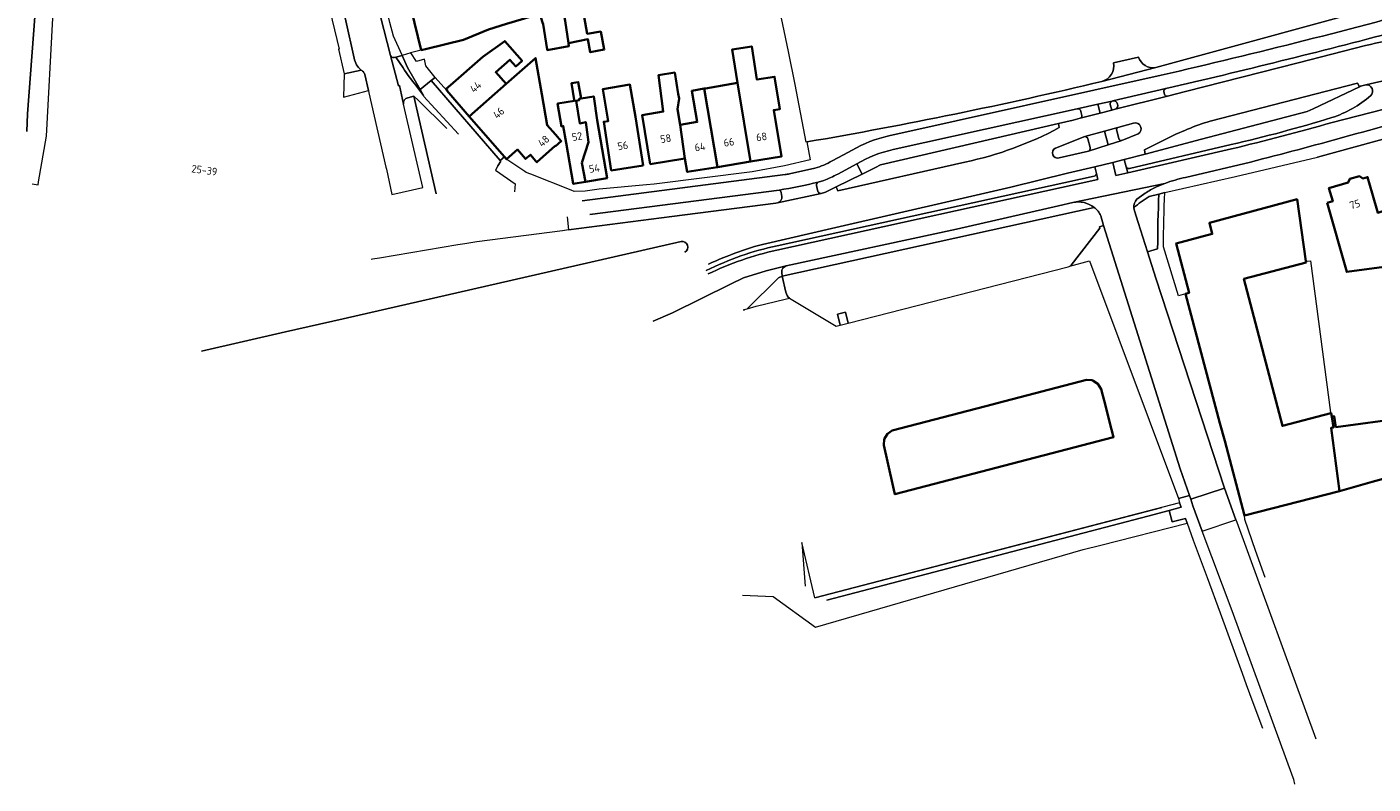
# Model space of a CAD drawing. Extents: x 150256 to 156914, y 461459 to 469481.
# Tile 370 of 656: x 155763 to 156000, y 463112 to 463245. Entities that reach past the tile are written whole.
import ezdxf
from ezdxf.enums import TextEntityAlignment as Align

# ---------------------------------------------------------------- set-up
doc = ezdxf.new("R2010")
doc.units = 0
doc.header["$LTSCALE"] = 0.75
for name, color, linetype, lineweight in [('B-RO-GR-BEPLANTING_CULTUUR_BODEMBEDEKKER-GV', 251, 'CONTINUOUS', 18), ('B-RO-GR-BEPLANTING_CULTUUR_HEESTERS-GV', 251, 'CONTINUOUS', 18), ('B-RO-GR-GROENVOORZIENING-GV', 251, 'CONTINUOUS', 18), ('B-RO-IE-TERREINAFSCHEIDING_KUNSTMATIG_HEKWERK-G', 251, 'IE-TERREINAFSCHEIDING-KUNSTMATIG', 18), ('B-RO-IE-TERREINAFSCHEIDING_KUNSTMATIG_MUUR-G', 251, 'IE-TERREINAFSCHEIDING-KUNSTMATIG-DICHT', 18), ('B-RO-OG-BEBOUWING-GV', 6, 'CONTINUOUS', 35), ('B-RO-OG-BEBOUWING-T18', 1, 'CONTINUOUS', 18), ('B-RO-OG-TERREIN_CULTUURSCHEIDING-GV', 251, 'CONTINUOUS', 18), ('B-RO-VH-VERHARDING_ASFALT-GV', 251, 'CONTINUOUS', 18), ('B-RO-VH-VERHARDING_BETON-GV', 251, 'CONTINUOUS', 18), ('B-RO-VH-VERHARDING_BETONSTRAATSTEEN-GV', 251, 'CONTINUOUS', 18), ('B-RO-VH-VERHARDING_STRAATBAKSTEEN-GV', 251, 'CONTINUOUS', 18), ('B-RO-VH-VERHARDING_TEGEL-GV', 251, 'CONTINUOUS', 18)]:
    doc.layers.add(name, color=color, linetype=linetype, lineweight=lineweight)
doc.styles.add('NLCS-ISO-M200-T18', font='NLCS-ISO.ttf', dxfattribs={"height": 360})
doc.linetypes.add('IE-TERREINAFSCHEIDING-KUNSTMATIG', pattern='A,4,[82,NLCS.SHX,S=0.75,R=90,X=0,Y=0],4,-2', length=10)
doc.linetypes.add('IE-TERREINAFSCHEIDING-KUNSTMATIG-DICHT', pattern='A,8,-1,[82,NLCS.SHX,S=0.75,R=90,X=0,Y=0],-1', length=10)

msp = doc.modelspace()

# ---------------------------------------------------------------- linework, layer by layer
at = {"layer": 'B-RO-GR-BEPLANTING_CULTUUR_BODEMBEDEKKER-GV'}
msp.add_lwpolyline([(155821.847, 463237.449), (155818.841, 463236.795), (155818.722, 463232.681), (155823.121, 463233.824), (155822.468, 463236.649)], dxfattribs=at)
for points in [[(155822.105, 463237.252, -0.0197204), (155821.847, 463237.449)], [(155822.468, 463236.649, 0.1803109), (155822.105, 463237.252)]]:
    msp.add_lwpolyline(points, format="xyb", dxfattribs=at)
at = {"layer": 'B-RO-GR-BEPLANTING_CULTUUR_HEESTERS-GV'}
for points in [[(155905.814, 463219.122, -0.0467003), (155903.354, 463218.003)], [(155902.399, 463217.712, 0.3625339), (155902.054, 463217.097)], [(155895.231, 463214.048, 0.3706742), (155895.966, 463215.147)], [(155895.867, 463215.885, 0.3216836), (155895.475, 463216.298)], [(155902.34, 463216.066, 0.3561387), (155902.882, 463215.673)], [(155902.882, 463215.673, 0.0571471), (155903.683, 463215.947)], [(155960.693, 463215.175, 0.0464412), (155957.996, 463213.151)], [(155962.19, 463205.939, -0.0098625), (155962.411, 463215.571)], [(155957.996, 463213.151, 0.0623077), (155958.09, 463212.637)]]:
    msp.add_lwpolyline(points, format="xyb", dxfattribs=at)
for points in [[(155903.683, 463215.947), (155905.536, 463216.837), (155910.109, 463219.117), (155909.181, 463220.909), (155905.814, 463219.122)], [(155902.054, 463217.097), (155902.34, 463216.066)], [(155903.354, 463218.003), (155902.399, 463217.712)], [(155895.475, 463216.298), (155862.142, 463211.98)], [(155895.966, 463215.147), (155895.867, 463215.885)], [(155962.411, 463215.571), (155960.693, 463215.175)], [(155858.125, 463211.558), (155858.406, 463209.262), (155876.593, 463211.612), (155894.892, 463213.993), (155895.231, 463214.048)], [(155958.09, 463212.637), (155958.754, 463210.559), (155960.419, 463205.415), (155962.19, 463205.939)]]:
    msp.add_lwpolyline(points, dxfattribs=at)
at = {"layer": 'B-RO-GR-GROENVOORZIENING-GV'}
for points in [[(155765.198, 463302.679), (155765.275, 463300.614), (155765.546, 463284.807), (155765.453, 463270.548), (155765.297, 463264.831), (155764.631, 463250.737), (155763.055, 463229.711), (155762.953, 463226.618)], [(155763.874, 463217.378), (155764.935, 463217.24), (155765.018, 463217.733), (155766.381, 463225.785), (155767.493, 463246.566), (155766.847, 463267.186), (155765.198, 463302.679)]]:
    msp.add_lwpolyline(points, dxfattribs=at)
at = {"layer": 'B-RO-IE-TERREINAFSCHEIDING_KUNSTMATIG_HEKWERK-G'}
for points in [[(155900.255, 463224.758), (155898.334, 463234.93), (155897.147, 463240.69), (155894.139, 463255.057), (155891.429, 463267.307), (155890.938, 463269.886), (155889.878, 463273.861), (155884.463, 463299.891)], [(155832.446, 463240.966), (155830.564, 463240.51), (155830.594, 463240.463)], [(155954.443, 463238.745), (155958.799, 463239.743)], [(155988.309, 463203.735), (155989.151, 463203.843), (155992.665, 463177.113), (155992.666, 463177.112)]]:
    msp.add_lwpolyline(points, dxfattribs=at)
at = {"layer": 'B-RO-IE-TERREINAFSCHEIDING_KUNSTMATIG_MUUR-G'}
for points in [[(155961.866, 463237.883), (156005.594, 463249.905), (156005.672, 463249.909)], [(156003.633, 463225.711), (155990.383, 463222.087)], [(155901.796, 463144.422), (155962.905, 463160.34)]]:
    msp.add_lwpolyline(points, dxfattribs=at)
for points in [[(155952.365, 463235.436, 0.3807443), (155954.443, 463238.745)], [(155958.799, 463239.743, 0.3716467), (155961.866, 463237.883)], [(155900.388, 463224.783, 0.0162196), (155952.365, 463235.436)]]:
    msp.add_lwpolyline(points, format="xyb", dxfattribs=at)
at = {"layer": 'B-RO-OG-BEBOUWING-GV'}
for points in [[(155853.891, 463256.412), (155849.089, 463255.679), (155849.266, 463253.504), (155840.514, 463251.222), (155840.155, 463253.132), (155830.093, 463250.669), (155832.446, 463240.966), (155833.418, 463241.202), (155839.892, 463242.772), (155844.278, 463244.599), (155847.46, 463245.58), (155850.05, 463246.365), (155853.346, 463247.363), (155853.731, 463249.498), (155855.087, 463249.704)], [(155858.406, 463242.182), (155857.778, 463246.146), (155857.121, 463250.013), (155855.087, 463249.704), (155853.731, 463249.498), (155853.346, 463247.363), (155853.815, 463245.853), (155853.906, 463245.561), (155854.623, 463241.095), (155854.641, 463240.98), (155858.46, 463241.668)], [(155857.121, 463250.013), (155857.778, 463246.146), (155858.406, 463242.182), (155861.811, 463242.884), (155862.216, 463240.586), (155864.676, 463241.045), (155864.055, 463244.235), (155861.676, 463243.857), (155860.479, 463250.524)], [(155840.89, 463229.265), (155847.372, 463235), (155845.556, 463237.055), (155848.054, 463239.262), (155849.089, 463238.091), (155850.207, 463239.078), (155847.141, 463242.547), (155843.31, 463239.762), (155837.583, 463234.786), (155836.828, 463234.13), (155837.025, 463233.903), (155836.931, 463233.821)], [(155888.189, 463235.185), (155890.449, 463221.306), (155895.885, 463222.196), (155894.543, 463230.393), (155895.635, 463230.572), (155894.702, 463236.273), (155891.58, 463235.762), (155890.663, 463241.621), (155887.247, 463241.086)], [(155856.09, 463226.087), (155854.636, 463227.732), (155853.695, 463233.181), (155852.593, 463239.564), (155847.372, 463235), (155840.89, 463229.265), (155847.093, 463222.127), (155847.432, 463221.736), (155849.374, 463223.424), (155850.808, 463221.774), (155851.661, 463222.515), (155852.626, 463221.405), (155852.808, 463221.196), (155856.061, 463224.076), (155856.094, 463224.038), (155857.108, 463224.934)], [(155872.791, 463220.871), (155878.906, 463221.872), (155878.034, 463227.808), (155877.589, 463230.529), (155877.903, 463232.41), (155877.722, 463233.263), (155877.107, 463237.016), (155874.26, 463236.573), (155875.075, 463230.117), (155871.375, 463229.511)], [(155856.509, 463231.538), (155856.445, 463231.527), (155857.134, 463227.521), (155857.469, 463227.579), (155857.979, 463224.61), (155859.207, 463217.457), (155859.22, 463217.381), (155861.352, 463217.747), (155860.759, 463221.122), (155861.93, 463224.743), (155861.431, 463228.264), (155860.356, 463228.037), (155859.743, 463232.035), (155860.28, 463232.149), (155860.242, 463232.346), (155860.607, 463232.409), (155860.104, 463235.329), (155858.908, 463235.123), (155859.403, 463232.203), (155859.416, 463232.038)], [(155871.517, 463220.613), (155870.185, 463229.193), (155869.207, 463234.89), (155864.454, 463234.108), (155865.383, 463228.448), (155864.589, 463228.325), (155865.921, 463219.744)], [(155878.906, 463221.872), (155879.298, 463219.479), (155884.632, 463220.353), (155882.305, 463234.178), (155880.099, 463233.8), (155881.069, 463228.305), (155878.034, 463227.808)], [(155890.449, 463221.306), (155888.189, 463235.185), (155882.522, 463234.215), (155882.305, 463234.178), (155884.632, 463220.353)], [(155860.607, 463232.409), (155860.242, 463232.346), (155860.28, 463232.149), (155859.743, 463232.035), (155860.356, 463228.037), (155861.431, 463228.264), (155861.93, 463224.743), (155860.759, 463221.122), (155861.352, 463217.747), (155865.184, 463218.405), (155863.433, 463228.604), (155862.82, 463232.789)], [(155992.072, 463214.054), (155995.511, 463201.881), (156002.12, 463202.766), (156002.207, 463209.327), (156002.927, 463209.531), (156002.057, 463212.609), (156000.966, 463212.3), (156000, 463215.719), (155999.192, 463218.58), (155998.326, 463218.335), (155997.75, 463218.754), (155996.047, 463218.273), (155995.776, 463217.615), (155992.384, 463216.656), (155993.042, 463214.328)], [(155977.486, 463158.958), (155994.256, 463163.241), (155992.796, 463174.391), (155993.177, 463174.442), (155992.861, 463176.34), (155992.755, 463176.976), (155992.685, 463176.958), (155984.18, 463174.732), (155977.401, 463200.636), (155988.344, 463203.5), (155988.309, 463203.735), (155986.768, 463214.669), (155971.317, 463210.514), (155971.814, 463208.571), (155965.433, 463206.884), (155967.728, 463198.19), (155967.113, 463198.03), (155973.159, 463175.228), (155974.012, 463172.08)], [(155950.751, 463182.746), (155950.611, 463182.758), (155949.644, 463182.844), (155933.918, 463178.74), (155933.297, 463178.578), (155915.405, 463173.917), (155914.588, 463173.327), (155914.01, 463172.37), (155913.937, 463171.343), (155914.583, 463168.459), (155915.73, 463163.459), (155915.911, 463162.673), (155954.433, 463172.751), (155953.734, 463175.465), (155953.066, 463178.058), (155952.249, 463181.23), (155951.675, 463182.121), (155950.851, 463182.678)], [(155993.177, 463174.442), (155992.796, 463174.391), (155994.256, 463163.241), (156000, 463164.842), (156006.199, 463166.57), (156006.317, 463166.603), (156006.175, 463176.234), (156005.733, 463176.174), (155993.615, 463174.522), (155993.3, 463176.413), (155992.861, 463176.34)]]:
    msp.add_lwpolyline(points, close=True, dxfattribs=at)
at = {"layer": 'B-RO-OG-TERREIN_CULTUURSCHEIDING-GV'}
for points in [[(155836.926, 463227.172), (155831.896, 463232.156), (155831.113, 463232.823), (155835.09, 463215.614)], [(155950.983, 463213.215), (155896.044, 463201.14), (155896.693, 463198.279)], [(155946.939, 463203.075), (155951.998, 463209.584), (155951.958, 463209.789), (155952.659, 463210.026)], [(155952.659, 463210.026), (155952.163, 463211.743)], [(155897.297, 463197.212), (155905.534, 463192.285), (155906.245, 463192.47), (155905.762, 463194.405), (155907.176, 463194.749), (155907.666, 463192.84), (155946.453, 463202.762)], [(155889.03, 463144.91), (155894.46, 463144.68), (155901.91, 463139.28), (155949.08, 463152.95), (155952.153, 463153.725), (155967.373, 463157.561), (155967.079, 463158.381), (155964.761, 463157.794), (155964.21, 463159.809), (155960.443, 463158.825), (155903.91, 463143.99)], [(155903.91, 463143.99), (155960.443, 463158.825), (155964.21, 463159.809), (155966.314, 463160.373), (155966.072, 463161.164), (155901.796, 463144.422), (155899.489, 463154.181), (155900.1, 463146.49)]]:
    msp.add_lwpolyline(points, dxfattribs=at)
for points in [[(155952.163, 463211.743, 0.1591061), (155950.983, 463213.215)], [(155946.453, 463202.762, 0.0794972), (155946.721, 463202.879)], [(155946.721, 463202.879, 0.0770783), (155946.939, 463203.075)], [(155896.693, 463198.279, 0.1610532), (155897.297, 463197.212)]]:
    msp.add_lwpolyline(points, format="xyb", dxfattribs=at)
at = {"layer": 'B-RO-VH-VERHARDING_ASFALT-GV'}
for points in [[(156004.124, 463244.207, -0.0069889), (155963.636, 463234.172)], [(155998.813, 463241.765, -0.0179904), (156005.874, 463243.146)], [(156005.874, 463243.146, 0.0179904), (155998.813, 463241.765)], [(155998.855, 463234.855, -0.0196829), (156011.412, 463237.2)], [(155963.636, 463234.172, 0.3893612), (155963.258, 463233.597)], [(155963.375, 463233.203, 0.390792), (155963.933, 463232.845)], [(155954.15, 463231.99, 0.3639004), (155953.81, 463231.396)], [(155954.704, 463230.532, 0.8715951), (155954.274, 463232.019)], [(155963.622, 463225.25, -0.0460589), (155971.452, 463228.439)], [(155944.864, 463227.311, -0.0708883), (155928.234, 463221.212)], [(155955.198, 463227.35, 0.3327838), (155954.975, 463226.756)], [(155958.756, 463226.204, 0.8801403), (155957.947, 463228.098)], [(155957.947, 463228.098, -0.8801403), (155958.756, 463226.204)], [(155944.194, 463223.691, 0.9412804), (155944.844, 463221.955)], [(155944.844, 463221.955, -0.9412804), (155944.194, 463223.691)], [(155949.908, 463225.35, 0.3007477), (155949.346, 463225.709)], [(155950.001, 463223.145, 0.3524866), (155950.285, 463223.769)], [(155955.327, 463225.38, 0.3911906), (155955.896, 463225.058)], [(155951.013, 463218.761, 0.3520665), (155951.391, 463219.238)], [(155903.683, 463215.947, -0.0571471), (155902.882, 463215.673)], [(155878.881, 463205.363, 0.8491976), (155878.227, 463207.205)], [(155878.227, 463207.205, -0.8491976), (155878.881, 463205.363)], [(155882.653, 463202.11, -0.062359), (155895.134, 463206.474)], [(155886.666, 463204.756, 0.0148734), (155883.044, 463203.256)], [(155883.044, 463203.256, -0.0148734), (155886.666, 463204.756)], [(155892.592, 463206.695, 0.0365451), (155887.006, 463204.901)], [(155887.006, 463204.901, -0.0365451), (155892.592, 463206.695)]]:
    msp.add_lwpolyline(points, format="xyb", dxfattribs=at)
for points in [[(155998.813, 463241.765), (155986.928, 463238.727), (155967.108, 463233.653), (155963.933, 463232.845), (155954.704, 463230.532), (155954.112, 463230.361), (155952.039, 463229.838), (155948.541, 463228.949), (155947.294, 463228.615), (155944.715, 463227.999), (155944.864, 463227.311)], [(155963.933, 463232.845), (155967.108, 463233.653), (155986.928, 463238.727), (155998.813, 463241.765)], [(155963.258, 463233.597), (155963.375, 463233.203)], [(155971.452, 463228.439), (155997.418, 463235.163), (155997.732, 463234.477), (155997.957, 463234.585), (155998.855, 463234.855)], [(155953.81, 463231.396), (155954.112, 463230.361), (155954.704, 463230.532)], [(155954.274, 463232.019), (155954.15, 463231.99)], [(155944.194, 463223.691), (155949.346, 463225.709), (155952.804, 463226.685), (155955.198, 463227.35), (155957.947, 463228.098)], [(155958.756, 463226.204), (155955.896, 463225.058), (155953.498, 463224.273), (155950.001, 463223.145), (155944.844, 463221.955)], [(155954.975, 463226.756), (155955.327, 463225.38)], [(155957.947, 463228.098), (155955.198, 463227.35)], [(155955.896, 463225.058), (155958.756, 463226.204)], [(155892.592, 463206.695), (155905.486, 463209.682), (155926.391, 463214.517), (155936.339, 463216.813), (155946.321, 463219.244), (155951.114, 463220.37), (155954.271, 463221.171), (155956.308, 463221.676), (155960.022, 463222.627), (155959.857, 463223.397), (155963.622, 463225.25)], [(155949.346, 463225.709), (155944.194, 463223.691)], [(155950.285, 463223.769), (155949.908, 463225.35)], [(155944.844, 463221.955), (155950.001, 463223.145)], [(155951.391, 463219.238), (155951.114, 463220.37), (155946.321, 463219.244), (155936.339, 463216.813), (155926.391, 463214.517), (155905.486, 463209.682), (155892.592, 463206.695)], [(155928.234, 463221.212), (155905.869, 463216.154), (155905.536, 463216.837), (155903.683, 463215.947)], [(155895.134, 463206.474), (155951.013, 463218.761)], [(155902.882, 463215.673), (155895.231, 463214.048), (155894.892, 463213.993), (155876.593, 463211.612), (155858.406, 463209.262), (155857.315, 463209.121), (155842.201, 463207.151), (155840.114, 463206.839), (155838.911, 463206.636), (155825.083, 463204.315), (155823.867, 463204.12), (155823.634, 463204.073)], [(155878.227, 463207.205), (155818.664, 463193.606), (155808.507, 463191.279), (155793.719, 463187.893)], [(155793.719, 463187.893), (155808.507, 463191.279), (155818.664, 463193.606), (155878.227, 463207.205)], [(155887.006, 463204.901), (155886.666, 463204.756)], [(155886.666, 463204.756), (155887.006, 463204.901)]]:
    msp.add_lwpolyline(points, dxfattribs=at)
at = {"layer": 'B-RO-VH-VERHARDING_BETON-GV'}
for points in [[(155963.622, 463225.25), (155959.857, 463223.397), (155960.022, 463222.627), (155969.944, 463225.243), (155988.542, 463230.12), (155989.625, 463230.62), (155997.732, 463234.477), (155997.418, 463235.163), (155971.452, 463228.439)], [(155944.864, 463227.311), (155944.715, 463227.999), (155933.073, 463225.313), (155913.387, 463220.741), (155912.48, 463220.299), (155910.109, 463219.117), (155905.536, 463216.837), (155905.869, 463216.154), (155928.234, 463221.212)]]:
    msp.add_lwpolyline(points, dxfattribs=at)
for points in [[(155971.452, 463228.439, 0.0460589), (155963.622, 463225.25)], [(155928.234, 463221.212, 0.0708883), (155944.864, 463227.311)]]:
    msp.add_lwpolyline(points, format="xyb", dxfattribs=at)
at = {"layer": 'B-RO-VH-VERHARDING_BETONSTRAATSTEEN-GV'}
for points in [[(155823.121, 463233.824), (155823.185, 463233.41), (155826.197, 463220.351), (155826.288, 463219.985), (155827.279, 463215.525), (155832.686, 463216.755), (155830.941, 463224.31), (155829.318, 463231.46), (155828.585, 463234.706), (155828.439, 463234.673), (155827.037, 463240.005), (155824.676, 463249.191), (155821.475, 463262.255), (155821.359, 463262.227), (155817.215, 463279.043), (155816.188, 463283.184), (155810.863, 463304.899), (155805.034, 463303.58), (155809.491, 463285.43), (155819.15, 463246.115), (155820.625, 463239.546)], [(155827.65, 463239.652), (155827.941, 463239.733), (155829.065, 463240.042), (155829.054, 463240.068), (155827.572, 463243.408), (155826.883, 463245.859), (155825.957, 463249.656), (155825.895, 463249.91), (155825.009, 463249.685)], [(155824.676, 463249.191), (155827.037, 463240.005)], [(155827.037, 463240.005), (155828.439, 463234.673), (155828.585, 463234.706), (155829.318, 463231.46)], [(155829.227, 463237.814), (155827.941, 463239.733), (155827.65, 463239.652)], [(155832.108, 463233.902), (155832.249, 463234.015), (155830.016, 463237.901), (155829.065, 463240.042), (155827.941, 463239.733), (155829.227, 463237.814)], [(155822.468, 463236.649), (155823.121, 463233.824)], [(155838.99, 463226.145), (155832.833, 463232.834), (155832.907, 463232.901), (155832.843, 463232.981), (155832.108, 463233.902), (155831.452, 463234.771)], [(155831.452, 463234.771), (155832.108, 463233.902)], [(155963.636, 463234.172), (155954.274, 463232.019)], [(155963.375, 463233.203), (155963.258, 463233.597)], [(155830.082, 463232.574), (155831.113, 463232.823)], [(155831.113, 463232.823), (155831.896, 463232.156), (155836.926, 463227.172)], [(155954.704, 463230.532), (155963.933, 463232.845)], [(155992.937, 463228.204), (156011.029, 463232.835)], [(155975.127, 463224.315), (155957.255, 463220.092)], [(155956.667, 463220.405), (155956.914, 463219.336), (155975.179, 463223.553)], [(155895.072, 463205.7), (155951.65, 463218.142), (155951.391, 463219.238)], [(155951.013, 463218.761), (155895.134, 463206.474)], [(155963.47, 463217.458), (155947.254, 463214.117)], [(155958.539, 463214.663), (155959.762, 463215.576)], [(155952.163, 463211.743), (155952.659, 463210.026), (155966.185, 463167.179), (155967.795, 463162.443), (155968.018, 463161.791), (155973.951, 463163.732), (155961.878, 463200.794), (155960.419, 463205.415), (155958.754, 463210.559), (155958.09, 463212.637)], [(155946.721, 463202.879), (155950.167, 463203.806), (155965.84, 463161.918), (155967.795, 463162.443), (155966.185, 463167.179), (155952.659, 463210.026), (155951.958, 463209.789), (155951.998, 463209.584), (155946.939, 463203.075)], [(155896.761, 463202.962), (155893.185, 463202.084), (155889.203, 463200.827), (155886.903, 463199.734), (155876.709, 463194.676), (155873.297, 463193.167)], [(155889.312, 463195.035), (155889.28, 463195.229), (155889.839, 463195.362), (155889.847, 463195.365), (155895.373, 463200.835), (155896.044, 463201.14), (155895.951, 463201.794)], [(155895.373, 463200.835), (155889.847, 463195.365), (155891.431, 463195.837), (155896.564, 463197.045), (155897.297, 463197.212)], [(155896.693, 463198.279), (155896.044, 463201.14), (155895.373, 463200.835)]]:
    msp.add_lwpolyline(points, dxfattribs=at)
for points in [[(155834.912, 463236.158), (155833.235, 463238.168), (155832.996, 463239.392), (155831.59, 463238.941), (155830.594, 463240.463), (155829.065, 463240.042), (155830.016, 463237.901), (155832.249, 463234.015), (155834.204, 463235.588)], [(155970.009, 463156.185), (155975.995, 463158.144), (155973.951, 463163.732), (155968.018, 463161.791), (155968.404, 463160.653), (155969.612, 463157.31)]]:
    msp.add_lwpolyline(points, close=True, dxfattribs=at)
for points in [[(155820.625, 463239.546, 0.1744766), (155821.847, 463237.449)], [(155827.65, 463239.652, -0.3996139), (155827.037, 463240.005)], [(155827.037, 463240.005, 0.3996139), (155827.65, 463239.652)], [(155821.847, 463237.449, 0.0197204), (155822.105, 463237.252)], [(155822.105, 463237.252, -0.1803109), (155822.468, 463236.649)], [(155831.452, 463234.771, -0.0181971), (155829.227, 463237.814)], [(155829.227, 463237.814, 0.0181971), (155831.452, 463234.771)], [(156011.412, 463237.2, 0.0196829), (155998.855, 463234.855)], [(155963.258, 463233.597, -0.3893612), (155963.636, 463234.172)], [(155963.933, 463232.845, -0.390792), (155963.375, 463233.203)], [(155998.855, 463234.855, -0.7001783), (155999.752, 463232.942)], [(155829.318, 463231.46, -0.4110875), (155830.082, 463232.574)], [(155954.274, 463232.019, -0.8715951), (155954.704, 463230.532)], [(155999.752, 463232.942, -0.0989608), (155992.872, 463229.059)], [(155992.872, 463229.059, -0.0180255), (155975.127, 463224.315)], [(155975.179, 463223.553, 0.0108608), (155992.937, 463228.204)], [(155951.391, 463219.238, -0.3520665), (155951.013, 463218.761)], [(155957.255, 463220.092, -0.4297961), (155956.667, 463220.405)], [(155959.762, 463215.576, -0.0544876), (155961.655, 463216.691)], [(155961.655, 463216.691, -0.0193251), (155963.47, 463217.458)], [(155947.254, 463214.117, -0.2204447), (155950.983, 463213.215)], [(155957.996, 463213.151, -0.2018177), (155958.539, 463214.663)], [(155950.983, 463213.215, -0.1591061), (155952.163, 463211.743)], [(155958.09, 463212.637, -0.0623077), (155957.996, 463213.151)], [(155895.134, 463206.474, 0.062359), (155882.653, 463202.11)], [(155882.992, 463201.502, -0.0577669), (155895.072, 463205.7)], [(155895.951, 463201.794, -0.3306044), (155896.761, 463202.962)], [(155946.939, 463203.075, -0.0770783), (155946.721, 463202.879)], [(155897.297, 463197.212, -0.1610532), (155896.693, 463198.279)]]:
    msp.add_lwpolyline(points, format="xyb", dxfattribs=at)
at = {"layer": 'B-RO-VH-VERHARDING_STRAATBAKSTEEN-GV'}
for points in [[(155954.443, 463238.745, -0.3807443), (155952.365, 463235.436)], [(155961.866, 463237.883, -0.3716467), (155958.799, 463239.743)], [(155902.399, 463217.712, -0.0311927), (155895.475, 463216.298)], [(155902.054, 463217.097, -0.3625339), (155902.399, 463217.712)], [(155895.966, 463215.147, -0.3706742), (155895.231, 463214.048)], [(155895.475, 463216.298, -0.3216836), (155895.867, 463215.885)], [(155902.882, 463215.673, -0.3561387), (155902.34, 463216.066)]]:
    msp.add_lwpolyline(points, format="xyb", dxfattribs=at)
for points in [[(155958.799, 463239.743), (155954.443, 463238.745)], [(155845.951, 463220.554), (155846.45, 463221.405), (155846.367, 463221.501), (155834.204, 463235.588), (155832.249, 463234.015), (155832.843, 463232.981), (155832.907, 463232.901), (155832.833, 463232.834), (155838.99, 463226.145)], [(155952.365, 463235.436), (155961.866, 463237.883)], [(155902.34, 463216.066), (155902.054, 463217.097)], [(155895.231, 463214.048), (155902.882, 463215.673)], [(155895.867, 463215.885), (155895.966, 463215.147)]]:
    msp.add_lwpolyline(points, dxfattribs=at)
msp.add_lwpolyline([(155832.249, 463234.015), (155832.108, 463233.902), (155832.843, 463232.981)], close=True, dxfattribs=at)
at = {"layer": 'B-RO-VH-VERHARDING_TEGEL-GV'}
for points in [[(155820.625, 463239.546), (155819.15, 463246.115), (155809.491, 463285.43), (155805.034, 463303.58), (155799.394, 463326.549), (155798.25, 463331.754), (155795.572, 463344.03), (155795.928, 463344.114), (155795.85, 463344.492), (155792.738, 463359.59)], [(155762.953, 463226.618), (155763.055, 463229.711), (155764.631, 463250.737), (155765.297, 463264.831), (155765.453, 463270.548), (155765.546, 463284.807), (155765.275, 463300.614), (155765.198, 463302.679), (155764.72, 463315.579)], [(156138.286, 463285.993), (156135.494, 463285.211), (156107.112, 463277.266), (156037.508, 463257.836), (156034.249, 463256.926), (156012.196, 463250.769), (156007.222, 463250.002), (156005.672, 463249.909), (156005.594, 463249.905), (155961.866, 463237.883), (155952.365, 463235.436)], [(155809.822, 463275.107), (155811.945, 463265.978), (155812.489, 463263.752), (155813.957, 463257.711), (155816.356, 463247.966), (155817.959, 463241.143), (155817.881, 463241.125), (155818.841, 463236.795), (155821.847, 463237.449)], [(155914.822, 463225.828), (155962.794, 463236.549)], [(155962.794, 463236.549), (155914.822, 463225.828)], [(155915.584, 463223.433), (155948.031, 463230.627), (155951.635, 463231.426), (155954.15, 463231.99), (155954.274, 463232.019), (155963.636, 463234.172)], [(155998.855, 463234.855), (155997.957, 463234.585), (155997.732, 463234.477), (155989.625, 463230.62), (155988.542, 463230.12), (155969.944, 463225.243), (155960.022, 463222.627), (155956.308, 463221.676), (155956.667, 463220.405)], [(155835.09, 463215.614), (155831.113, 463232.823), (155830.082, 463232.574)], [(155948.541, 463228.949), (155952.039, 463229.838), (155951.635, 463231.426), (155948.031, 463230.627)], [(155954.15, 463231.99), (155951.635, 463231.426), (155952.039, 463229.838), (155954.112, 463230.361), (155953.81, 463231.396)], [(156011.752, 463230.381), (156011.057, 463232.74), (156011.029, 463232.835), (155992.937, 463228.204)], [(155909.181, 463220.909), (155910.109, 463219.117), (155912.48, 463220.299), (155913.387, 463220.741), (155933.073, 463225.313), (155944.715, 463227.999), (155947.294, 463228.615), (155948.541, 463228.949)], [(155948.031, 463230.627), (155915.584, 463223.433)], [(155948.851, 463229.454), (155948.6, 463230.354)], [(155948.6, 463230.354), (155948.851, 463229.454)], [(155950.001, 463223.145), (155953.498, 463224.273), (155952.804, 463226.685), (155949.346, 463225.709)], [(155955.198, 463227.35), (155952.804, 463226.685), (155953.498, 463224.273), (155955.896, 463225.058)], [(155955.327, 463225.38), (155954.975, 463226.756)], [(155900.388, 463224.783), (155900.944, 463221.633), (155896.414, 463220.577), (155890.719, 463219.534), (155873.482, 463217.322), (155872.112, 463217.197), (155863.786, 463216.475), (155861.308, 463216.093), (155859.406, 463216.046), (155858.856, 463216.264), (155851.742, 463219.084), (155850.943, 463219.412), (155850.688, 463219.578), (155847.498, 463221.661), (155847.432, 463221.736), (155847.093, 463222.127), (155846.367, 463221.501), (155846.45, 463221.405), (155845.951, 463220.554), (155845.52, 463219.818), (155849.002, 463217.403), (155848.894, 463215.973)], [(155949.908, 463225.35), (155950.285, 463223.769)], [(155957.255, 463220.092), (155975.127, 463224.315)], [(155960.693, 463215.175), (155962.411, 463215.571), (155963.465, 463215.881), (155975.916, 463218.698), (155990.383, 463222.087), (156003.633, 463225.711)], [(155975.179, 463223.553), (155956.914, 463219.336), (155954.847, 463218.859), (155954.271, 463221.171), (155951.114, 463220.37), (155951.391, 463219.238), (155951.65, 463218.142), (155895.072, 463205.7)], [(155904.857, 463221.469), (155906.818, 463222.509), (155908.381, 463223.337)], [(155908.381, 463223.337), (155906.818, 463222.509), (155904.857, 463221.469)], [(155860.783, 463214.388), (155896.544, 463219.011)], [(155896.544, 463219.011), (155860.783, 463214.388)], [(155897.319, 463219.142), (155901.782, 463220.162)], [(155901.782, 463220.162), (155897.319, 463219.142)], [(155905.814, 463219.122), (155909.181, 463220.909)], [(155978.566, 463221.239), (155967.13, 463218.538)], [(155967.13, 463218.538), (155978.566, 463221.239)], [(155873.297, 463193.167), (155876.709, 463194.676), (155886.903, 463199.734), (155889.203, 463200.827), (155893.185, 463202.084), (155896.761, 463202.962), (155926.771, 463209.398), (155944.735, 463213.508), (155947.254, 463214.117), (155963.47, 463217.458)], [(155902.399, 463217.712), (155903.354, 463218.003)], [(155862.142, 463211.98), (155895.475, 463216.298)], [(155959.762, 463215.576), (155958.539, 463214.663)], [(155963.465, 463215.881), (155962.411, 463215.571)], [(155895.951, 463201.794), (155896.044, 463201.14), (155950.983, 463213.215)], [(155947.254, 463214.117), (155944.735, 463213.508), (155926.771, 463209.398), (155896.761, 463202.962)], [(155962.19, 463205.939), (155960.419, 463205.415), (155961.878, 463200.794), (155973.951, 463163.732), (155975.995, 463158.144), (155976.13, 463157.776), (155990.072, 463119.569)], [(155981.134, 463148.001), (155979.457, 463152.752), (155977.536, 463158.217), (155977.486, 463158.958), (155974.012, 463172.08), (155973.159, 463175.228), (155967.113, 463198.03), (155965.893, 463197.67), (155963.229, 463206.277)], [(155986.39, 463111.592), (155986.184, 463112.394), (155986.099, 463112.723), (155975.298, 463142.153), (155970.009, 463156.185), (155969.612, 463157.31), (155968.404, 463160.653), (155968.018, 463161.791), (155967.795, 463162.443), (155965.84, 463161.918), (155966.072, 463161.164), (155966.314, 463160.373), (155964.21, 463159.809), (155964.761, 463157.794), (155967.079, 463158.381), (155967.373, 463157.561), (155968.441, 463154.583), (155970.914, 463148.029), (155973.188, 463141.791), (155975.9, 463134.352), (155977.065, 463131.157), (155977.791, 463129.165), (155978.972, 463125.96), (155980.68, 463121.451)]]:
    msp.add_lwpolyline(points, dxfattribs=at)
for points in [[(155962.794, 463236.549, 0.0115415), (156013.232, 463249.327)], [(156013.232, 463249.327, -0.0115415), (155962.794, 463236.549)], [(155963.636, 463234.172, 0.0069889), (156004.124, 463244.207)], [(155821.847, 463237.449, -0.1744766), (155820.625, 463239.546)], [(155952.365, 463235.436, -0.0162196), (155900.388, 463224.783)], [(155999.752, 463232.942, 0.7001783), (155998.855, 463234.855)], [(155830.082, 463232.574, 0.4110875), (155829.318, 463231.46)], [(155953.81, 463231.396, -0.3639004), (155954.15, 463231.99)], [(155992.872, 463229.059, 0.0989608), (155999.752, 463232.942)], [(155948.6, 463230.354, 0.3352384), (155948.031, 463230.627)], [(155948.031, 463230.627, -0.3352384), (155948.6, 463230.354)], [(155948.541, 463228.949, 0.379438), (155948.851, 463229.454)], [(155948.851, 463229.454, -0.379438), (155948.541, 463228.949)], [(155975.127, 463224.315, 0.0180255), (155992.872, 463229.059)], [(156011.752, 463230.381, -0.0088515), (155978.566, 463221.239)], [(155978.566, 463221.239, 0.0088515), (156011.752, 463230.381)], [(155954.975, 463226.756, -0.3327838), (155955.198, 463227.35)], [(155992.937, 463228.204, -0.0108608), (155975.179, 463223.553)], [(155908.381, 463223.337, -0.0843559), (155914.822, 463225.828)], [(155914.822, 463225.828, 0.0843559), (155908.381, 463223.337)], [(155949.346, 463225.709, -0.3007477), (155949.908, 463225.35)], [(155950.285, 463223.769, -0.3524866), (155950.001, 463223.145)], [(155955.896, 463225.058, -0.3911906), (155955.327, 463225.38)], [(155901.782, 463220.162, 0.0704247), (155904.857, 463221.469)], [(155904.857, 463221.469, -0.0704247), (155901.782, 463220.162)], [(155915.584, 463223.433, 0.0805658), (155909.181, 463220.909)], [(155909.181, 463220.909, -0.0805658), (155915.584, 463223.433)], [(155896.544, 463219.011, 0.0194533), (155897.319, 463219.142)], [(155897.319, 463219.142, -0.0194533), (155896.544, 463219.011)], [(155903.354, 463218.003, 0.0467003), (155905.814, 463219.122)], [(155956.667, 463220.405, 0.4297961), (155957.255, 463220.092)], [(155895.475, 463216.298, 0.0311927), (155902.399, 463217.712)], [(155961.655, 463216.691, 0.0544876), (155959.762, 463215.576)], [(155963.47, 463217.458, 0.0193251), (155961.655, 463216.691)], [(155967.13, 463218.538, 0.0371487), (155963.47, 463217.458)], [(155963.47, 463217.458, -0.0371487), (155967.13, 463218.538)], [(155950.983, 463213.215, 0.2204447), (155947.254, 463214.117)], [(155958.539, 463214.663, 0.2018177), (155957.996, 463213.151)], [(155957.996, 463213.151, -0.0464412), (155960.693, 463215.175)], [(155962.411, 463215.571, 0.0098625), (155962.19, 463205.939)], [(155963.229, 463206.277, -0.0135381), (155963.465, 463215.881)], [(155895.072, 463205.7, 0.0577669), (155882.992, 463201.502)], [(155896.761, 463202.962, 0.3306044), (155895.951, 463201.794)]]:
    msp.add_lwpolyline(points, format="xyb", dxfattribs=at)
for points in [[(155836.931, 463233.821), (155834.912, 463236.158), (155834.204, 463235.588), (155846.367, 463221.501), (155847.093, 463222.127), (155840.89, 463229.265)], [(155956.914, 463219.336), (155956.667, 463220.405), (155956.308, 463221.676), (155954.271, 463221.171), (155954.847, 463218.859)], [(155907.666, 463192.84), (155907.176, 463194.749), (155905.762, 463194.405), (155906.245, 463192.47)]]:
    msp.add_lwpolyline(points, close=True, dxfattribs=at)

# ---------------------------------------------------------------- texts
at = {"layer": 'B-RO-OG-BEBOUWING-T18', "style": 'NLCS-ISO-M200-T18'}
for s, rotation, p in [('44', 41.5, (155842.004, 463234.492)), ('46', 41.5, (155846.072, 463229.887)), ('48', 41.5, (155853.995, 463224.939)), ('52', 9.7, (155859.89, 463225.73)), ('58', 9.3, (155875.507, 463225.369)), ('68', 9.3, (155892.4, 463225.679)), ('56', 8.8, (155867.944, 463224.106)), ('64', 9.3, (155881.551, 463223.902)), ('66', 9.3, (155886.646, 463224.736)), ('25-39', 352.2, (155794.227, 463219.799)), ('54', 7.7, (155862.944, 463220.121)), ('75', 15.8, (155996.95, 463213.79))]:
    msp.add_text(s, height=1.35, rotation=rotation, dxfattribs=at).set_placement(p, align=Align.MIDDLE)

doc.saveas('drawing.dxf')
